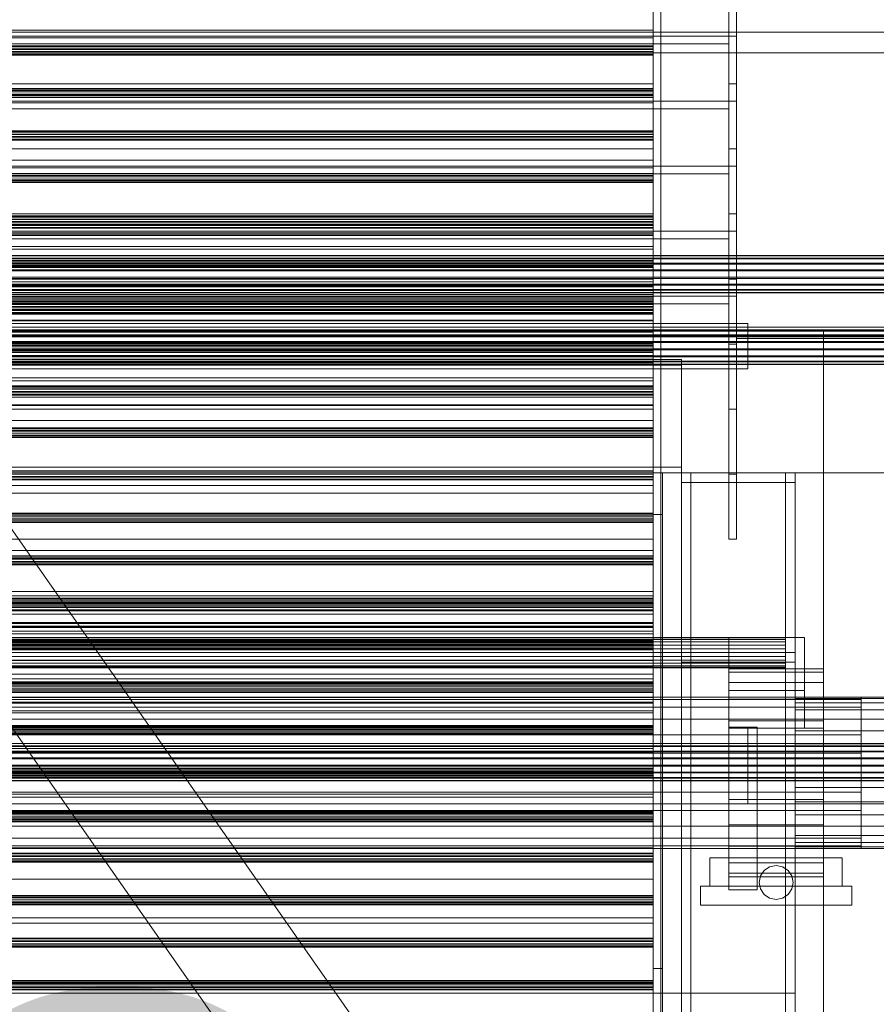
# Model space of a CAD drawing. Header units: millimetres. Extents: x -4738 to 65662, y -68080 to 6847.
# Tile 417 of 656: x 915 to 1368, y -33356 to -32835. Entities that reach past the tile are written whole.
import ezdxf

# ---------------------------------------------------------------- set-up
doc = ezdxf.new("R2010")
doc.units = ezdxf.units.MM
for name, color, linetype, lineweight in [('COTAS_O', 1, 'Continuous', 0), ('frontal_C03', 7, 'Continuous', 0), ('frontal_C03-dry', 7, 'Continuous', 0), ('frontal_secador', 7, 'Continuous', 0), ('frontal_tolva', 7, 'Continuous', 0)]:
    doc.layers.add(name, color=color, linetype=linetype, lineweight=lineweight)
doc.dimstyles.new('R19_100', dxfattribs={"dimtxt": 250, "dimasz": 150, "dimexe": 150, "dimexo": 80, "dimgap": 100, "dimtad": 1, "dimtih": 1, "dimtoh": 1, "dimdsep": 46, "dimcen": 0.09, "dimadec": 0, "dimazin": 0, "dimtfac": 1, "dimtdec": 4, "dimtofl": 0, "dimtmove": 0, "dimatfit": 3, "dimfxl": 1, "dimtolj": 1, "dimtzin": 0, "dimarcsym": 0})

# ---------------------------------------------------------------- blocks, each defined once
blk = doc.blocks.new('DIM_R31_48')
at = {"layer": 'COTAS_O'}
for p, q in [((-1725, -33700), (-1575, -33655)), ((1725, -33700), (1575, -33655)), ((-1725, -34400), (-1725, -33700)), ((-1725, -33700), (1725, -33700)), ((-1725, -33700), (-1575, -33745)), ((1725, -33700), (1575, -33745)), ((1725, -34400), (1725, -33700))]:
    blk.add_line(p, q, dxfattribs=at)
blk.add_text('3450 O', height=250, dxfattribs=at).set_placement((0, -33600))

msp = doc.modelspace()

# ---------------------------------------------------------------- linework, layer by layer
at = {"layer": 'frontal_C03'}
for p, q in [((1250, -34946.422), (1250, -32331.232)), ((1254, -32331.232), (1254, -34946.422)), ((1250, -32430.626), (1250, -35045.817)), ((1254, -35045.817), (1254, -32430.626)), ((1250, -32849.271), (-1250, -32849.271)), ((1250, -32849.587), (-1250, -32849.587)), ((1250, -32850.381), (-1250, -32850.381)), ((1250, -32850.381), (1250, -32849.271)), ((1250, -32849.271), (1250, -32849.587)), ((1250, -32849.587), (1250, -32851.145)), ((1250, -32852.268), (1250, -32850.381)), ((-1250, -32851.145), (1250, -32851.145)), ((1250, -32852.268), (-1250, -32852.268)), ((1250, -32853.033), (-1250, -32853.033)), ((1250, -32853.827), (-1250, -32853.827)), ((1250, -32854.143), (-1250, -32854.143)), ((1250, -32851.145), (1250, -32853.033)), ((1250, -32853.827), (1250, -32852.268)), ((1250, -32853.033), (1250, -32854.143)), ((1250, -32854.143), (1250, -32853.827)), ((1250, -32871.728), (-1250, -32871.728)), ((1250, -32872.045), (-1250, -32872.045)), ((1250, -32872.839), (-1250, -32872.839)), ((-1250, -32873.603), (1250, -32873.603)), ((1250, -32874.726), (-1250, -32874.726)), ((1250, -32875.49), (-1250, -32875.49)), ((1250, -32876.284), (-1250, -32876.284)), ((1250, -32876.601), (-1250, -32876.601)), ((1250, -32872.839), (1250, -32871.728)), ((1250, -32871.728), (1250, -32872.045)), ((1250, -32872.045), (1250, -32873.603)), ((1250, -32874.726), (1250, -32872.839)), ((1250, -32873.603), (1250, -32875.49)), ((1250, -32876.284), (1250, -32874.726)), ((1250, -32875.49), (1250, -32876.601)), ((1250, -32876.601), (1250, -32876.284)), ((1250, -32894.186), (-1250, -32894.186)), ((1250, -32894.503), (-1250, -32894.503)), ((1250, -32895.297), (-1250, -32895.297)), ((-1250, -32896.061), (1250, -32896.061)), ((1250, -32897.184), (-1250, -32897.184)), ((1250, -32895.297), (1250, -32894.186)), ((1250, -32894.186), (1250, -32894.503)), ((1250, -32894.503), (1250, -32896.061)), ((1250, -32897.184), (1250, -32895.297)), ((1250, -32896.061), (1250, -32897.948)), ((1250, -32898.742), (1250, -32897.184)), ((1250, -32897.948), (-1250, -32897.948)), ((1250, -32898.742), (-1250, -32898.742)), ((1250, -32899.058), (-1250, -32899.058)), ((1250, -32897.948), (1250, -32899.058)), ((1250, -32899.058), (1250, -32898.742)), ((1250, -32916.644), (-1250, -32916.644)), ((1250, -32916.96), (-1250, -32916.96)), ((1250, -32917.754), (-1250, -32917.754)), ((1250, -32917.754), (1250, -32916.644)), ((1250, -32916.644), (1250, -32916.96)), ((1250, -32916.96), (1250, -32918.518)), ((1250, -32919.641), (1250, -32917.754)), ((-1250, -32918.518), (1250, -32918.518)), ((1250, -32919.641), (-1250, -32919.641)), ((1250, -32920.405), (-1250, -32920.405)), ((1250, -32921.199), (-1250, -32921.199)), ((1250, -32921.516), (-1250, -32921.516)), ((1250, -32918.518), (1250, -32920.405)), ((1250, -32921.199), (1250, -32919.641)), ((1250, -32920.405), (1250, -32921.516)), ((1250, -32921.516), (1250, -32921.199)), ((1250, -32939.101), (-1250, -32939.101)), ((1250, -32940.212), (1250, -32939.101)), ((1250, -32939.101), (1250, -32939.418)), ((1250, -32939.418), (-1250, -32939.418)), ((1250, -32940.212), (-1250, -32940.212)), ((-1250, -32940.976), (1250, -32940.976)), ((1250, -32942.099), (-1250, -32942.099)), ((1250, -32942.863), (-1250, -32942.863)), ((1250, -32943.657), (-1250, -32943.657)), ((1250, -32943.974), (-1250, -32943.974)), ((1250, -32939.418), (1250, -32940.976)), ((1250, -32942.099), (1250, -32940.212)), ((1250, -32940.976), (1250, -32942.863)), ((1250, -32943.657), (1250, -32942.099)), ((1250, -32942.863), (1250, -32943.974)), ((1250, -32943.974), (1250, -32943.657)), ((1250, -32945.245), (-1250, -32945.245)), ((1250, -32945.539), (-1250, -32945.539)), ((1250, -32948.704), (-1250, -32948.704)), ((1250, -32949.542), (-1250, -32949.542)), ((1250, -32945.539), (1250, -32945.245)), ((1250, -32945.245), (1250, -32948.704)), ((1250, -32949.542), (1250, -32945.539)), ((1250, -32948.704), (1250, -32955.391)), ((1250, -32956.644), (1250, -32949.542)), ((1250, -32955.391), (-1250, -32955.391)), ((1250, -32956.644), (-1250, -32956.644)), ((1250, -32955.391), (1250, -32964.286)), ((1250, -32965.765), (1250, -32956.644)), ((1496, -32960.038), (-1496, -32960.038)), ((1496, -32960.156), (-1496, -32960.156)), ((1496, -32961.422), (-1496, -32961.422)), ((1496, -32961.757), (-1496, -32961.757)), ((1496, -32964.096), (-1496, -32964.096)), ((1496, -32964.598), (-1496, -32964.598)), ((1250, -32961.559), (-1250, -32961.559)), ((1250, -32961.875), (-1250, -32961.875)), ((1250, -32962.669), (-1250, -32962.669)), ((-1250, -32963.434), (1250, -32963.434)), ((-1250, -32964.286), (1250, -32964.286)), ((1250, -32964.556), (-1250, -32964.556)), ((1250, -32962.669), (1250, -32961.559)), ((1250, -32961.559), (1250, -32961.875)), ((1250, -32961.875), (1250, -32963.434)), ((1250, -32964.556), (1250, -32962.669)), ((1250, -32963.434), (1250, -32965.321)), ((1250, -32964.286), (1250, -32974.036)), ((1250, -32966.115), (1250, -32964.556)), ((-1496, -32967.655), (1496, -32967.655)), ((1496, -32968.246), (-1496, -32968.246)), ((1250, -32965.321), (-1250, -32965.321)), ((1250, -32965.765), (-1250, -32965.765)), ((1250, -32966.115), (-1250, -32966.115)), ((1250, -32966.431), (-1250, -32966.431)), ((1250, -32965.321), (1250, -32966.431)), ((1250, -32975.515), (1250, -32965.765)), ((1250, -32966.431), (1250, -32966.115)), ((1496, -32971.555), (-1496, -32971.555)), ((1496, -32972.146), (-1496, -32972.146)), ((1496, -32975.203), (-1496, -32975.203)), ((1250, -32974.036), (-1250, -32974.036)), ((1250, -32975.515), (-1250, -32975.515)), ((1250, -32974.036), (1250, -32983.156)), ((1250, -32984.41), (1250, -32975.515)), ((1496, -32975.704), (-1496, -32975.704)), ((1496, -32978.044), (-1496, -32978.044)), ((1496, -32978.379), (-1496, -32978.379)), ((1496, -32979.645), (-1496, -32979.645)), ((1496, -32979.763), (-1496, -32979.763)), ((1250, -32976.203), (-1250, -32976.203)), ((1250, -32976.579), (-1250, -32976.579)), ((1250, -32980.631), (-1250, -32980.631)), ((1250, -32976.579), (1250, -32976.203)), ((1250, -32976.203), (1250, -32980.631)), ((1250, -32981.703), (1250, -32976.579)), ((1250, -32980.631), (1250, -32989.189)), ((1250, -32981.703), (-1250, -32981.703)), ((1250, -32983.156), (-1250, -32983.156)), ((1250, -32984.017), (-1250, -32984.017)), ((1250, -32984.333), (-1250, -32984.333)), ((1250, -32984.41), (-1250, -32984.41)), ((1250, -32985.127), (-1250, -32985.127)), ((-1250, -32985.891), (1250, -32985.891)), ((1250, -32990.794), (1250, -32981.703)), ((1250, -32983.156), (1250, -32990.259)), ((1250, -32985.127), (1250, -32984.017)), ((1250, -32984.017), (1250, -32984.333)), ((1250, -32984.333), (1250, -32985.891)), ((1250, -32991.096), (1250, -32984.41)), ((1250, -32987.014), (1250, -32985.127)), ((1250, -32985.891), (1250, -32987.778)), ((1250, -32987.014), (-1250, -32987.014)), ((1250, -32987.778), (-1250, -32987.778)), ((1250, -32988.572), (-1250, -32988.572)), ((1250, -32988.889), (-1250, -32988.889)), ((1250, -32989.189), (-1250, -32989.189)), ((1250, -32990.259), (-1250, -32990.259)), ((1250, -32990.794), (-1250, -32990.794)), ((1250, -32991.096), (-1250, -32991.096)), ((1250, -32988.572), (1250, -32987.014)), ((1250, -32987.778), (1250, -32988.889)), ((1250, -32988.889), (1250, -32988.572)), ((1250, -32989.189), (1250, -33000.575)), ((1250, -32990.259), (1250, -32994.262)), ((1250, -33002.468), (1250, -32990.794)), ((1250, -32994.556), (1250, -32991.096)), ((1250, -32994.262), (-1250, -32994.262)), ((1250, -32994.556), (-1250, -32994.556)), ((1250, -32994.262), (1250, -32994.556)), ((1496, -32997.899), (-1496, -32997.899)), ((1496, -32998.017), (-1496, -32998.017)), ((1496, -32999.283), (-1496, -32999.283)), ((1496, -32999.618), (-1496, -32999.618)), ((-1250, -33000.575), (1250, -33000.575)), ((1250, -33000.575), (1250, -33013.055)), ((1496, -33001.958), (-1496, -33001.958)), ((1496, -33002.459), (-1496, -33002.459)), ((-1496, -33005.516), (1496, -33005.516)), ((1496, -33006.107), (-1496, -33006.107)), ((1250, -33002.468), (-1250, -33002.468)), ((1250, -33006.474), (-1250, -33006.474)), ((1250, -33006.791), (-1250, -33006.791)), ((1250, -33014.948), (1250, -33002.468)), ((1250, -33007.585), (1250, -33006.474)), ((1250, -33006.474), (1250, -33006.791)), ((1250, -33006.791), (1250, -33008.349)), ((1496, -33009.416), (-1496, -33009.416)), ((1496, -33010.007), (-1496, -33010.007)), ((1250, -33007.585), (-1250, -33007.585)), ((-1250, -33008.349), (1250, -33008.349)), ((1250, -33009.472), (-1250, -33009.472)), ((1250, -33010.236), (-1250, -33010.236)), ((1250, -33011.03), (-1250, -33011.03)), ((1250, -33011.346), (-1250, -33011.346)), ((1250, -33009.472), (1250, -33007.585)), ((1250, -33008.349), (1250, -33010.236)), ((1250, -33011.03), (1250, -33009.472)), ((1250, -33010.236), (1250, -33011.346)), ((1250, -33011.346), (1250, -33011.03)), ((1496, -33013.064), (-1496, -33013.064)), ((1496, -33013.566), (-1496, -33013.566)), ((1496, -33015.905), (-1496, -33015.905)), ((1496, -33016.24), (-1496, -33016.24)), ((1250, -33013.055), (-1250, -33013.055)), ((1250, -33014.948), (-1250, -33014.948)), ((1250, -33013.055), (1250, -33024.73)), ((1250, -33026.334), (1250, -33014.948)), ((1496, -33017.506), (-1496, -33017.506)), ((1496, -33017.624), (-1496, -33017.624)), ((1250, -33024.73), (-1250, -33024.73)), ((1250, -33026.334), (-1250, -33026.334)), ((1250, -33024.73), (1250, -33033.821)), ((1250, -33034.893), (1250, -33026.334)), ((1250, -33028.932), (-1250, -33028.932)), ((1250, -33029.248), (-1250, -33029.248)), ((1250, -33030.042), (-1250, -33030.042)), ((-1250, -33030.806), (1250, -33030.806)), ((1250, -33031.929), (-1250, -33031.929)), ((1250, -33032.694), (-1250, -33032.694)), ((1250, -33030.042), (1250, -33028.932)), ((1250, -33028.932), (1250, -33029.248)), ((1250, -33029.248), (1250, -33030.806)), ((1250, -33031.929), (1250, -33030.042)), ((1250, -33030.806), (1250, -33032.694)), ((1250, -33033.488), (1250, -33031.929)), ((1250, -33032.694), (1250, -33033.804)), ((1250, -33033.488), (-1250, -33033.488)), ((1250, -33033.804), (-1250, -33033.804)), ((1250, -33033.821), (-1250, -33033.821)), ((1250, -33034.893), (-1250, -33034.893)), ((1250, -33033.804), (1250, -33033.488)), ((1250, -33033.821), (1250, -33038.944)), ((1250, -33039.321), (1250, -33034.893)), ((1250, -33038.944), (-1250, -33038.944)), ((1250, -33039.321), (-1250, -33039.321)), ((1250, -33038.944), (1250, -33039.321)), ((1250, -33051.389), (-1250, -33051.389)), ((1250, -33051.706), (-1250, -33051.706)), ((1250, -33052.5), (-1250, -33052.5)), ((-1250, -33053.264), (1250, -33053.264)), ((1250, -33052.5), (1250, -33051.389)), ((1250, -33051.389), (1250, -33051.706)), ((1250, -33051.706), (1250, -33053.264)), ((1250, -33054.387), (1250, -33052.5)), ((1250, -33053.264), (1250, -33055.151)), ((1250, -33054.387), (-1250, -33054.387)), ((1250, -33055.151), (-1250, -33055.151)), ((1250, -33055.945), (-1250, -33055.945)), ((1250, -33056.262), (-1250, -33056.262)), ((1250, -33055.945), (1250, -33054.387)), ((1250, -33055.151), (1250, -33056.262)), ((1250, -33056.262), (1250, -33055.945)), ((1250, -33073.847), (-1250, -33073.847)), ((1250, -33074.164), (-1250, -33074.164)), ((1250, -33074.958), (1250, -33073.847)), ((1250, -33073.847), (1250, -33074.164)), ((1250, -33074.164), (1250, -33075.722)), ((1250, -33074.958), (-1250, -33074.958)), ((-1250, -33075.722), (1250, -33075.722)), ((1250, -33076.845), (-1250, -33076.845)), ((1250, -33077.609), (-1250, -33077.609)), ((1250, -33078.403), (-1250, -33078.403)), ((1250, -33078.719), (-1250, -33078.719)), ((1250, -33076.845), (1250, -33074.958)), ((1250, -33075.722), (1250, -33077.609)), ((1250, -33078.403), (1250, -33076.845)), ((1250, -33077.609), (1250, -33078.719)), ((1250, -33078.719), (1250, -33078.403)), ((1250, -33096.305), (-1250, -33096.305)), ((1250, -33096.621), (-1250, -33096.621)), ((1250, -33097.415), (-1250, -33097.415)), ((-1250, -33098.179), (1250, -33098.179)), ((1250, -33099.302), (-1250, -33099.302)), ((1250, -33100.066), (-1250, -33100.066)), ((1250, -33097.415), (1250, -33096.305)), ((1250, -33096.305), (1250, -33096.621)), ((1250, -33096.621), (1250, -33098.179)), ((1250, -33099.302), (1250, -33097.415)), ((1250, -33098.179), (1250, -33100.066)), ((1250, -33100.86), (1250, -33099.302)), ((1250, -33100.066), (1250, -33101.177)), ((1250, -33100.86), (-1250, -33100.86)), ((1250, -33101.177), (-1250, -33101.177)), ((1250, -33101.177), (1250, -33100.86)), ((1250, -33118.762), (-1250, -33118.762)), ((1250, -33119.079), (-1250, -33119.079)), ((1250, -33119.873), (-1250, -33119.873)), ((-1250, -33120.637), (1250, -33120.637)), ((1250, -33119.873), (1250, -33118.762)), ((1250, -33118.762), (1250, -33119.079)), ((1250, -33119.079), (1250, -33120.637)), ((1250, -33121.76), (1250, -33119.873)), ((1250, -33120.637), (1250, -33122.524)), ((1250, -33121.76), (-1250, -33121.76)), ((1250, -33122.524), (-1250, -33122.524)), ((1250, -33123.318), (-1250, -33123.318)), ((1250, -33123.635), (-1250, -33123.635)), ((1250, -33123.318), (1250, -33121.76)), ((1250, -33122.524), (1250, -33123.635)), ((1250, -33123.635), (1250, -33123.318)), ((1250, -33141.22), (-1250, -33141.22)), ((1250, -33141.536), (-1250, -33141.536)), ((1250, -33142.33), (1250, -33141.22)), ((1250, -33141.22), (1250, -33141.536)), ((1250, -33141.536), (1250, -33143.095)), ((1250, -33142.33), (-1250, -33142.33)), ((-1250, -33143.095), (1250, -33143.095)), ((1250, -33144.217), (-1250, -33144.217)), ((1250, -33144.982), (-1250, -33144.982)), ((1250, -33145.776), (-1250, -33145.776)), ((1250, -33146.092), (-1250, -33146.092)), ((1250, -33144.217), (1250, -33142.33)), ((1250, -33143.095), (1250, -33144.982)), ((1250, -33145.776), (1250, -33144.217)), ((1250, -33144.982), (1250, -33146.092)), ((1250, -33146.092), (1250, -33145.776)), ((1250, -33163.678), (-1250, -33163.678)), ((1250, -33163.994), (-1250, -33163.994)), ((1250, -33164.788), (-1250, -33164.788)), ((-1250, -33165.552), (1250, -33165.552)), ((1250, -33166.675), (-1250, -33166.675)), ((1250, -33167.439), (-1250, -33167.439)), ((1250, -33168.233), (-1250, -33168.233)), ((1250, -33164.788), (1250, -33163.678)), ((1250, -33163.678), (1250, -33163.994)), ((1250, -33163.994), (1250, -33165.552)), ((1250, -33166.675), (1250, -33164.788)), ((1250, -33165.552), (1250, -33167.439)), ((1250, -33168.233), (1250, -33166.675)), ((1250, -33167.439), (1250, -33168.55)), ((1250, -33168.55), (1250, -33168.233)), ((1250, -33168.55), (-1250, -33168.55)), ((1250, -33186.135), (-1250, -33186.135)), ((1250, -33186.452), (-1250, -33186.452)), ((1250, -33187.246), (-1250, -33187.246)), ((-1250, -33188.01), (1250, -33188.01)), ((1250, -33187.246), (1250, -33186.135)), ((1250, -33186.135), (1250, -33186.452)), ((1250, -33186.452), (1250, -33188.01)), ((1250, -33189.133), (1250, -33187.246)), ((1250, -33188.01), (1250, -33189.897)), ((1250, -33189.133), (-1250, -33189.133)), ((1250, -33189.897), (-1250, -33189.897)), ((1250, -33190.691), (-1250, -33190.691)), ((1250, -33191.007), (-1250, -33191.007)), ((1250, -33190.691), (1250, -33189.133)), ((1250, -33189.897), (1250, -33191.007)), ((1250, -33191.007), (1250, -33190.691)), ((1250, -33196.287), (-1250, -33196.287)), ((1250, -33196.664), (-1250, -33196.664)), ((1250, -33196.664), (1250, -33196.287)), ((1250, -33196.287), (1250, -33200.715)), ((1250, -33201.788), (1250, -33196.664)), ((1250, -33200.715), (-1250, -33200.715)), ((1250, -33201.788), (-1250, -33201.788)), ((1250, -33200.715), (1250, -33209.274)), ((1250, -33210.879), (1250, -33201.788)), ((1250, -33208.593), (-1250, -33208.593)), ((1250, -33208.909), (-1250, -33208.909)), ((1250, -33209.274), (-1250, -33209.274)), ((1250, -33209.703), (-1250, -33209.703)), ((1250, -33209.703), (1250, -33208.593)), ((1250, -33208.593), (1250, -33208.909)), ((1250, -33208.909), (1250, -33210.467)), ((1250, -33209.274), (1250, -33220.66)), ((1250, -33211.59), (1250, -33209.703)), ((-1250, -33210.467), (1250, -33210.467)), ((1250, -33210.879), (-1250, -33210.879)), ((1250, -33211.59), (-1250, -33211.59)), ((1250, -33212.355), (-1250, -33212.355)), ((1250, -33213.149), (-1250, -33213.149)), ((1250, -33213.465), (-1250, -33213.465)), ((1250, -33210.467), (1250, -33212.355)), ((1250, -33222.553), (1250, -33210.879)), ((1250, -33213.149), (1250, -33211.59)), ((1250, -33212.355), (1250, -33213.465)), ((1250, -33213.465), (1250, -33213.149)), ((1496, -33217.984), (-1496, -33217.984)), ((1496, -33218.102), (-1496, -33218.102)), ((1496, -33219.368), (-1496, -33219.368)), ((1496, -33219.703), (-1496, -33219.703)), ((1496, -33222.043), (-1496, -33222.043)), ((1496, -33222.544), (-1496, -33222.544)), ((-1250, -33220.66), (1250, -33220.66)), ((1250, -33222.553), (-1250, -33222.553)), ((1250, -33220.66), (1250, -33233.14)), ((1250, -33235.033), (1250, -33222.553)), ((-1496, -33225.601), (1496, -33225.601)), ((1496, -33226.192), (-1496, -33226.192)), ((1496, -33229.501), (-1496, -33229.501)), ((1496, -33230.092), (-1496, -33230.092)), ((1496, -33233.149), (-1496, -33233.149)), ((1496, -33233.65), (-1496, -33233.65)), ((1250, -33231.05), (-1250, -33231.05)), ((1250, -33231.367), (-1250, -33231.367)), ((1250, -33232.161), (-1250, -33232.161)), ((-1250, -33232.925), (1250, -33232.925)), ((1250, -33233.14), (-1250, -33233.14)), ((1250, -33234.048), (-1250, -33234.048)), ((1250, -33234.812), (-1250, -33234.812)), ((1250, -33235.033), (-1250, -33235.033)), ((1250, -33235.606), (-1250, -33235.606)), ((1250, -33232.161), (1250, -33231.05)), ((1250, -33231.05), (1250, -33231.367)), ((1250, -33231.367), (1250, -33232.925)), ((1250, -33234.048), (1250, -33232.161)), ((1250, -33232.925), (1250, -33234.812)), ((1250, -33233.14), (1250, -33244.814)), ((1250, -33235.606), (1250, -33234.048)), ((1250, -33234.812), (1250, -33235.923)), ((1250, -33246.419), (1250, -33235.033)), ((1250, -33235.923), (1250, -33235.606)), ((1496, -33235.99), (-1496, -33235.99)), ((1496, -33236.325), (-1496, -33236.325)), ((1496, -33237.591), (-1496, -33237.591)), ((1496, -33237.709), (-1496, -33237.709)), ((1250, -33235.923), (-1250, -33235.923)), ((1250, -33244.814), (-1250, -33244.814)), ((1250, -33244.814), (1250, -33253.905)), ((1250, -33246.419), (-1250, -33246.419)), ((1250, -33254.977), (1250, -33246.419)), ((1250, -33253.508), (-1250, -33253.508)), ((1250, -33253.825), (-1250, -33253.825)), ((1250, -33253.905), (-1250, -33253.905)), ((1250, -33254.619), (-1250, -33254.619)), ((1250, -33254.977), (-1250, -33254.977)), ((-1250, -33255.383), (1250, -33255.383)), ((1250, -33256.506), (-1250, -33256.506)), ((1250, -33254.619), (1250, -33253.508)), ((1250, -33253.508), (1250, -33253.825)), ((1250, -33253.825), (1250, -33255.383)), ((1250, -33253.905), (1250, -33259.029)), ((1250, -33256.506), (1250, -33254.619)), ((1250, -33259.406), (1250, -33254.977)), ((1250, -33255.383), (1250, -33257.27)), ((1250, -33258.064), (1250, -33256.506)), ((1250, -33257.27), (-1250, -33257.27)), ((1250, -33258.064), (-1250, -33258.064)), ((1250, -33258.38), (-1250, -33258.38)), ((1250, -33259.029), (-1250, -33259.029)), ((1250, -33259.406), (-1250, -33259.406)), ((1250, -33257.27), (1250, -33258.38)), ((1250, -33258.38), (1250, -33258.064)), ((1250, -33259.029), (1250, -33259.406)), ((1250, -33275.966), (-1250, -33275.966)), ((1250, -33276.282), (-1250, -33276.282)), ((1250, -33277.076), (-1250, -33277.076)), ((1250, -33277.076), (1250, -33275.966)), ((1250, -33275.966), (1250, -33276.282)), ((1250, -33276.282), (1250, -33277.84)), ((1250, -33278.963), (1250, -33277.076)), ((-1250, -33277.84), (1250, -33277.84)), ((1250, -33278.963), (-1250, -33278.963)), ((1250, -33279.727), (-1250, -33279.727)), ((1250, -33280.521), (-1250, -33280.521)), ((1250, -33280.838), (-1250, -33280.838)), ((1250, -33277.84), (1250, -33279.727)), ((1250, -33280.521), (1250, -33278.963)), ((1250, -33279.727), (1250, -33280.838)), ((1250, -33280.838), (1250, -33280.521)), ((1250, -33298.423), (-1250, -33298.423)), ((1250, -33298.74), (-1250, -33298.74)), ((1250, -33299.534), (-1250, -33299.534)), ((-1250, -33300.298), (1250, -33300.298)), ((1250, -33301.421), (-1250, -33301.421)), ((1250, -33302.185), (-1250, -33302.185)), ((1250, -33302.979), (-1250, -33302.979)), ((1250, -33303.296), (-1250, -33303.296)), ((1250, -33299.534), (1250, -33298.423)), ((1250, -33298.423), (1250, -33298.74)), ((1250, -33298.74), (1250, -33300.298)), ((1250, -33301.421), (1250, -33299.534)), ((1250, -33300.298), (1250, -33302.185)), ((1250, -33302.979), (1250, -33301.421)), ((1250, -33302.185), (1250, -33303.296)), ((1250, -33303.296), (1250, -33302.979)), ((1250, -33320.881), (-1250, -33320.881)), ((1250, -33321.197), (-1250, -33321.197)), ((1250, -33321.991), (-1250, -33321.991)), ((-1250, -33322.756), (1250, -33322.756)), ((1250, -33323.879), (-1250, -33323.879)), ((1250, -33321.991), (1250, -33320.881)), ((1250, -33320.881), (1250, -33321.197)), ((1250, -33321.197), (1250, -33322.756)), ((1250, -33323.879), (1250, -33321.991)), ((1250, -33322.756), (1250, -33324.643)), ((1250, -33325.437), (1250, -33323.879)), ((1250, -33324.643), (-1250, -33324.643)), ((1250, -33325.437), (-1250, -33325.437)), ((1250, -33325.753), (-1250, -33325.753)), ((1250, -33324.643), (1250, -33325.753)), ((1250, -33325.753), (1250, -33325.437)), ((1250, -33343.339), (-1250, -33343.339)), ((1250, -33343.655), (-1250, -33343.655)), ((1250, -33344.449), (-1250, -33344.449)), ((-1250, -33345.213), (1250, -33345.213)), ((1250, -33344.449), (1250, -33343.339)), ((1250, -33343.339), (1250, -33343.655)), ((1250, -33343.655), (1250, -33345.213)), ((1250, -33346.336), (1250, -33344.449)), ((1250, -33345.213), (1250, -33347.1)), ((1250, -33346.336), (-1250, -33346.336)), ((1250, -33347.1), (-1250, -33347.1)), ((1250, -33347.894), (-1250, -33347.894)), ((1250, -33348.211), (-1250, -33348.211)), ((1250, -33347.894), (1250, -33346.336)), ((1250, -33347.1), (1250, -33348.211)), ((1250, -33348.211), (1250, -33347.894))]:
    msp.add_line(p, q, dxfattribs=at)
at = {"layer": 'frontal_C03-dry'}
for p, q in [((1290, -32869.375), (1290, -32775.375)), ((1294, -32775.375), (1294, -32869.375)), ((1250, -32806.625), (1250, -32841)), ((1250, -32810.625), (1250, -32845)), ((1290, -32903.75), (1290, -32809.75)), ((1290, -32809.75), (1290, -32844.125)), ((1290, -32848.125), (1290, -32813.75)), ((1294, -32809.75), (1294, -32903.75)), ((1294, -32809.75), (1294, -32844.125)), ((1250, -32841), (1250, -32835)), ((1250, -32869.375), (1250, -32835)), ((1290, -32835), (1290, -32869.375)), ((1294, -32869.375), (1294, -32835)), ((1290, -32844.125), (-1290, -32844.125)), ((1250, -32841), (-1250, -32841)), ((1250, -32845), (-1250, -32845)), ((1250, -32845), (1250, -32841)), ((1250, -32841), (1250, -32875.375)), ((1250, -32845), (1250, -32879.375)), ((1290, -32844.125), (1290, -32848.125)), ((1290, -32938.125), (1290, -32844.125)), ((1294, -32844.125), (1290, -32844.125)), ((1290, -32844.125), (1290, -32878.5)), ((1294, -32844.125), (1294, -32938.125)), ((1294, -32844.125), (1294, -32878.5)), ((-1290, -32848.125), (1290, -32848.125)), ((1290, -32882.5), (1290, -32848.125)), ((-1250, -32869.375), (1250, -32869.375)), ((1250, -32875.375), (1250, -32869.375)), ((1250, -32903.75), (1250, -32869.375)), ((1294, -32869.375), (1290, -32869.375)), ((1290, -32869.375), (1290, -32903.75)), ((1294, -32903.75), (1294, -32869.375)), ((1250, -32875.375), (-1250, -32875.375)), ((1250, -32879.375), (1250, -32875.375)), ((1250, -32875.375), (1250, -32909.75)), ((1290, -32878.5), (-1290, -32878.5)), ((1250, -32879.375), (-1250, -32879.375)), ((1250, -32879.375), (1250, -32913.75)), ((1290, -32878.5), (1290, -32882.5)), ((1290, -32972.5), (1290, -32878.5)), ((1294, -32878.5), (1290, -32878.5)), ((1290, -32878.5), (1290, -32912.875)), ((1294, -32878.5), (1294, -32972.5)), ((1294, -32878.5), (1294, -32912.875)), ((-1290, -32882.5), (1290, -32882.5)), ((1290, -32916.875), (1290, -32882.5)), ((-1250, -32903.75), (1250, -32903.75)), ((1250, -32909.75), (1250, -32903.75)), ((1250, -32938.125), (1250, -32903.75)), ((1294, -32903.75), (1290, -32903.75)), ((1290, -32903.75), (1290, -32938.125)), ((1294, -32938.125), (1294, -32903.75)), ((1290, -32912.875), (-1290, -32912.875)), ((1250, -32909.75), (-1250, -32909.75)), ((1250, -32913.75), (1250, -32909.75)), ((1250, -32909.75), (1250, -32944.125)), ((1290, -32912.875), (1290, -32916.875)), ((1290, -33006.875), (1290, -32912.875)), ((1294, -32912.875), (1290, -32912.875)), ((1290, -32912.875), (1290, -32947.25)), ((1294, -32912.875), (1294, -33006.875)), ((1294, -32912.875), (1294, -32947.25)), ((-1290, -32916.875), (1290, -32916.875)), ((1250, -32913.75), (-1250, -32913.75)), ((1250, -32913.75), (1250, -32948.125)), ((1290, -32951.25), (1290, -32916.875)), ((-1250, -32938.125), (1250, -32938.125)), ((1250, -32944.125), (1250, -32938.125)), ((1250, -32972.5), (1250, -32938.125)), ((1294, -32938.125), (1290, -32938.125)), ((1290, -32938.125), (1290, -32972.5)), ((1294, -32972.5), (1294, -32938.125)), ((1250, -32944.125), (-1250, -32944.125)), ((1250, -32948.125), (1250, -32944.125)), ((1250, -32944.125), (1250, -32978.5)), ((1290, -32947.25), (-1290, -32947.25)), ((1250, -32948.125), (-1250, -32948.125)), ((1250, -32948.125), (1250, -32982.5)), ((1290, -32947.25), (1290, -32951.25)), ((1290, -33041.25), (1290, -32947.25)), ((1294, -32947.25), (1290, -32947.25)), ((1290, -32947.25), (1290, -32981.625)), ((1294, -32947.25), (1294, -33041.25)), ((1294, -32947.25), (1294, -32981.625)), ((-1290, -32951.25), (1290, -32951.25)), ((1290, -32985.625), (1290, -32951.25)), ((-1250, -32972.5), (1250, -32972.5)), ((1250, -32978.5), (1250, -32972.5)), ((1250, -33006.875), (1250, -32972.5)), ((1294, -32972.5), (1290, -32972.5)), ((1290, -32972.5), (1290, -33006.875)), ((1294, -33006.875), (1294, -32972.5)), ((1250, -32978.5), (-1250, -32978.5)), ((1250, -32982.5), (1250, -32978.5)), ((1250, -32978.5), (1250, -33012.875)), ((1290, -32981.625), (-1290, -32981.625)), ((-1290, -32985.625), (1290, -32985.625)), ((1250, -32982.5), (-1250, -32982.5)), ((1250, -32982.5), (1250, -33016.875)), ((1290, -32981.625), (1290, -32985.625)), ((1290, -33075.625), (1290, -32981.625)), ((1294, -32981.625), (1290, -32981.625)), ((1290, -32981.625), (1290, -33016)), ((1290, -33020), (1290, -32985.625)), ((1294, -32981.625), (1294, -33075.625)), ((1294, -32981.625), (1294, -33016)), ((-1250, -33006.875), (1250, -33006.875)), ((1250, -33012.875), (1250, -33006.875)), ((1250, -33041.25), (1250, -33006.875)), ((1294, -33006.875), (1290, -33006.875)), ((1290, -33006.875), (1290, -33041.25)), ((1294, -33041.25), (1294, -33006.875)), ((1290, -33016), (-1290, -33016)), ((1250, -33012.875), (-1250, -33012.875)), ((1250, -33016.875), (-1250, -33016.875)), ((1250, -33016.875), (1250, -33012.875)), ((1250, -33012.875), (1250, -33047.25)), ((1250, -33016.875), (1250, -33051.25)), ((1290, -33016), (1290, -33020)), ((1290, -33110), (1290, -33016)), ((1294, -33016), (1290, -33016)), ((1294, -33016), (1294, -33110)), ((-1290, -33020), (1290, -33020)), ((-1250, -33041.25), (1250, -33041.25)), ((1250, -33047.25), (1250, -33041.25)), ((1250, -33075.625), (1250, -33041.25)), ((1294, -33041.25), (1290, -33041.25)), ((1290, -33041.25), (1290, -33075.625)), ((1294, -33075.625), (1294, -33041.25)), ((1250, -33047.25), (-1250, -33047.25)), ((1250, -33051.25), (1250, -33047.25)), ((1250, -33047.25), (1250, -33081.625)), ((1250, -33051.25), (-1250, -33051.25)), ((1250, -33051.25), (1250, -33085.625)), ((-1250, -33075.625), (1250, -33075.625)), ((1250, -33081.625), (1250, -33075.625)), ((1250, -33110), (1250, -33075.625)), ((1294, -33075.625), (1290, -33075.625)), ((1290, -33075.625), (1290, -33110)), ((1294, -33110), (1294, -33075.625)), ((1250, -33081.625), (-1250, -33081.625)), ((1250, -33085.625), (1250, -33081.625)), ((1250, -33081.625), (1250, -33116)), ((1250, -33085.625), (-1250, -33085.625)), ((1250, -33085.625), (1250, -33120)), ((-1250, -33110), (1250, -33110)), ((1250, -33116), (1250, -33110)), ((1294, -33110), (1290, -33110)), ((1250, -33116), (-1250, -33116)), ((1250, -33120), (1250, -33116)), ((1250, -33120), (-1250, -33120))]:
    msp.add_line(p, q, dxfattribs=at)
at = {"layer": 'frontal_secador'}
for p, q in [((1300, -32996), (-1300, -32996)), ((1300, -33016), (1300, -32996)), ((1300, -32996), (1300, -33000)), ((-1400, -33000), (1400, -33000)), ((-1380, -33000), (1380, -33000)), ((-1300, -33000), (1300, -33000)), ((1250, -33000), (1400, -33000)), ((1250, -33250), (1250, -33000)), ((1294, -33000), (1400, -33000)), ((1294, -33004), (1294, -33000)), ((1300, -33000), (1300, -33020)), ((1340, -33000), (1400, -33000)), ((1340, -36000), (1340, -33000)), ((-1380, -33003), (1380, -33003)), ((1294, -33004), (1400, -33004)), ((-1300, -33016), (1300, -33016)), ((-1265, -33015), (1265, -33015)), ((1265, -33018), (1265, -33015)), ((1300, -33016), (1300, -33020)), ((1300, -33020), (-1300, -33020)), ((-1265, -33018), (1265, -33018)), ((1265, -33072), (1265, -33018)), ((-1265, -33072), (1265, -33072)), ((1265, -33075), (1265, -33072)), ((-1400, -33075), (1400, -33075)), ((-1265, -33075), (1265, -33075)), ((1250, -33075), (1255, -33075)), ((1250, -33350), (1250, -33075)), ((1255, -33350), (1255, -33075)), ((1255, -33075), (1320, -33075)), ((1265, -33075), (1270, -33075)), ((1265, -35980), (1265, -33075)), ((1265, -33075), (1325, -33075)), ((1265, -33080), (1265, -33075)), ((1270, -35980), (1270, -33075)), ((1270, -33075), (1320, -33075)), ((1320, -33075), (1325, -33075)), ((1320, -35980), (1320, -33075)), ((1320, -33350), (1320, -33075)), ((1325, -33075), (1400, -33075)), ((1325, -36000), (1325, -33075)), ((1325, -34600), (1325, -33075)), ((1325, -35980), (1325, -33075)), ((1325, -33080), (1325, -33075)), ((1325, -33350), (1325, -33075)), ((1265, -33080), (1325, -33080)), ((1265, -33080), (1270, -33080)), ((1265, -33170), (1265, -33080)), ((1270, -33170), (1270, -33080)), ((1320, -33080), (1325, -33080)), ((1320, -33170), (1320, -33080)), ((1325, -33170), (1325, -33080)), ((1250, -33337), (1250, -33097)), ((1250, -33097), (1250, -33166)), ((1250, -33097), (1255, -33097)), ((1255, -33097), (1255, -33337)), ((1255, -33166), (1255, -33097)), ((1250, -33137.611), (-1250, -33137.611)), ((1250, -33139.918), (-1250, -33139.918)), ((1250, -33139.918), (1250, -33137.611)), ((1250, -33143.65), (1250, -33139.918)), ((-1250, -33143.65), (1250, -33143.65)), ((1250, -33144), (-1250, -33144)), ((1250, -33147.382), (-1250, -33147.382)), ((1250, -33147.382), (1250, -33143.65)), ((1250, -33156), (1250, -33144)), ((1250, -33144), (1250, -33148)), ((1250, -33147.382), (1250, -33149.689)), ((-1250, -33148), (1250, -33148)), ((1250, -33149.689), (-1250, -33149.689)), ((1250, -33148), (1250, -33160)), ((1250, -33154), (-1250, -33154)), ((1250, -33154.545), (-1250, -33154.545)), ((1250, -33156), (-1250, -33156)), ((1250, -33156.144), (-1250, -33156.144)), ((1250, -33156.709), (-1250, -33156.709)), ((1250, -33156.709), (1250, -33154)), ((1250, -33154.545), (1250, -33154)), ((1250, -33156.144), (1250, -33154.545)), ((1250, -33396), (1250, -33156)), ((1250, -33156), (1250, -33162)), ((1250, -33156), (1250, -33160)), ((1250, -33158.686), (1250, -33156.144)), ((1250, -33164.651), (1250, -33156.709)), ((1320, -33162), (-1320, -33162)), ((1320, -33162.273), (-1320, -33162.273)), ((1250, -33158.686), (-1250, -33158.686)), ((1250, -33160), (-1250, -33160)), ((1250, -33162), (-1250, -33162)), ((1250, -33162), (1250, -33158.686)), ((1250, -33165.859), (1250, -33162)), ((1250, -33402), (1250, -33162)), ((1250, -33162), (1250, -33166)), ((1290, -33162), (1330, -33162)), ((1290, -33190), (1290, -33162)), ((1320, -33162.273), (1320, -33162)), ((1320, -33163.072), (1320, -33162.273)), ((1330, -33190), (1330, -33162)), ((1320, -33163.072), (-1320, -33163.072)), ((1320, -33164.343), (-1320, -33164.343)), ((1320, -33166), (-1320, -33166)), ((1320, -33167.929), (-1320, -33167.929)), ((1250, -33164.651), (-1250, -33164.651)), ((1250, -33165.859), (-1250, -33165.859)), ((-1250, -33166), (1250, -33166)), ((1250, -33177.285), (1250, -33164.651)), ((1250, -33170), (1250, -33165.859)), ((1250, -33166), (1250, -33406)), ((1255, -33166), (1250, -33166)), ((1255, -33406), (1255, -33166)), ((1320, -33164.343), (1320, -33163.072)), ((1320, -33166), (1320, -33164.343)), ((1320, -33167.929), (1320, -33166)), ((1320, -33170), (1320, -33167.929)), ((-1320, -33170), (1320, -33170)), ((1320, -33172.071), (-1320, -33172.071)), ((-1250, -33170), (1250, -33170)), ((1250, -33174.141), (1250, -33170)), ((1265, -33170), (1325, -33170)), ((1265, -33175), (1265, -33170)), ((1265, -33170), (1270, -33170)), ((1320, -33170), (1325, -33170)), ((1320, -33172.071), (1320, -33170)), ((1320, -33172.071), (1320, -33174)), ((1325, -33175), (1325, -33170)), ((1320, -33174), (-1320, -33174)), ((1320, -33175.657), (-1320, -33175.657)), ((1320, -33176.928), (-1320, -33176.928)), ((1320, -33177.727), (-1320, -33177.727)), ((1320, -33178), (-1320, -33178)), ((1250, -33174.141), (-1250, -33174.141)), ((1250, -33177.285), (-1250, -33177.285)), ((1250, -33178), (-1250, -33178)), ((1250, -33174.141), (1250, -33178)), ((1250, -33193.75), (1250, -33177.285)), ((1250, -33178), (1250, -33181.314)), ((1265, -33175), (1325, -33175)), ((1290, -33180.374), (1290, -33178.5)), ((1340, -33178.5), (1290, -33178.5)), ((1320, -33174), (1320, -33175.657)), ((1320, -33175.657), (1320, -33176.928)), ((1320, -33176.928), (1320, -33177.727)), ((1320, -33177.727), (1320, -33178)), ((1340, -33180.374), (1340, -33178.5)), ((1250, -33181.314), (-1250, -33181.314)), ((1250, -33183.856), (-1250, -33183.856)), ((1250, -33181.314), (1250, -33183.856)), ((1250, -33183.856), (1250, -33185.455)), ((1290, -33185.869), (1290, -33180.374)), ((1340, -33180.374), (1290, -33180.374)), ((1340, -33185.869), (1340, -33180.374)), ((1250, -33185.455), (-1250, -33185.455)), ((1250, -33186), (-1250, -33186)), ((1250, -33185.455), (1250, -33186)), ((1290, -33194.609), (1290, -33185.869)), ((1340, -33185.869), (1290, -33185.869)), ((1340, -33194.609), (1340, -33185.869)), ((1360, -33193.5), (-1360, -33193.5)), ((1250, -33193.75), (-1250, -33193.75)), ((1250, -33212.924), (1250, -33193.75)), ((1290, -33190), (1330, -33190)), ((1290, -33210), (1290, -33190)), ((1325, -33194.269), (1325, -33193.5)), ((1480, -33193.5), (1325, -33193.5)), ((1430, -33193.5), (1325, -33193.5)), ((1325, -33196.545), (1325, -33194.269)), ((1480, -33194.269), (1325, -33194.269)), ((1430, -33194.269), (1325, -33194.269)), ((1330, -33210), (1330, -33190)), ((1360, -33194.863), (1360, -33193.5)), ((1360, -33194.863), (-1360, -33194.863)), ((1360, -33198.859), (-1360, -33198.859)), ((1290, -33206), (1290, -33194.609)), ((1340, -33194.609), (1290, -33194.609)), ((1325, -33200.241), (1325, -33196.545)), ((1480, -33196.545), (1325, -33196.545)), ((1430, -33196.545), (1325, -33196.545)), ((1340, -33206), (1340, -33194.609)), ((1360, -33198.859), (1360, -33194.863)), ((1360, -33205.216), (1360, -33198.859)), ((1325, -33205.216), (1325, -33200.241)), ((1480, -33200.241), (1325, -33200.241)), ((1430, -33200.241), (1325, -33200.241)), ((1360, -33205.216), (-1360, -33205.216)), ((1290, -33219.265), (1290, -33206)), ((1340, -33206), (1290, -33206)), ((1290, -33209.5), (1305, -33209.5)), ((1290, -33295.5), (1290, -33209.5)), ((1305, -33295.5), (1305, -33209.5)), ((1325, -33211.277), (1325, -33205.216)), ((1480, -33205.216), (1325, -33205.216)), ((1430, -33205.216), (1325, -33205.216)), ((1340, -33219.265), (1340, -33206)), ((1360, -33213.5), (1360, -33205.216)), ((1360, -33213.5), (-1360, -33213.5)), ((1250, -33212.924), (-1250, -33212.924)), ((1250, -33233.5), (1250, -33212.924)), ((1290, -33210), (1330, -33210)), ((1300, -33210), (1340, -33210)), ((1300, -33250), (1300, -33210)), ((1325, -33218.193), (1325, -33211.277)), ((1480, -33211.277), (1325, -33211.277)), ((1430, -33211.277), (1325, -33211.277)), ((1340, -33250), (1340, -33210)), ((1360, -33223.147), (1360, -33213.5)), ((1290, -33233.5), (1290, -33219.265)), ((1340, -33219.265), (1290, -33219.265)), ((1325, -33225.696), (1325, -33218.193)), ((1480, -33218.193), (1325, -33218.193)), ((1430, -33218.193), (1325, -33218.193)), ((1340, -33233.5), (1340, -33219.265)), ((1360, -33223.147), (-1360, -33223.147)), ((1360, -33233.5), (1360, -33223.147)), ((1325, -33233.5), (1325, -33225.696)), ((1480, -33225.696), (1325, -33225.696)), ((1430, -33225.696), (1325, -33225.696)), ((-1360, -33233.5), (1360, -33233.5)), ((-1250, -33233.5), (1250, -33233.5)), ((1250, -33254.076), (1250, -33233.5)), ((1290, -33233.5), (1290, -33247.735)), ((1290, -33233.5), (1340, -33233.5)), ((1325, -33233.5), (1325, -33241.304)), ((1325, -33233.5), (1480, -33233.5)), ((1325, -33233.5), (1430, -33233.5)), ((1340, -33247.735), (1340, -33233.5)), ((1360, -33243.853), (1360, -33233.5)), ((1360, -33243.853), (-1360, -33243.853)), ((1325, -33241.304), (1325, -33248.807)), ((1480, -33241.304), (1325, -33241.304)), ((1430, -33241.304), (1325, -33241.304)), ((1360, -33243.853), (1360, -33253.5)), ((-1400, -33250), (1400, -33250)), ((-1250, -33250), (1250, -33250)), ((1250, -33250), (1400, -33250)), ((1250, -33255), (1250, -33250)), ((1290, -33247.735), (1290, -33261)), ((1340, -33247.735), (1290, -33247.735)), ((1300, -33250), (1340, -33250)), ((1325, -33248.807), (1325, -33255.723)), ((1480, -33248.807), (1325, -33248.807)), ((1430, -33248.807), (1325, -33248.807)), ((1340, -33247.735), (1340, -33261)), ((1360, -33253.5), (-1360, -33253.5)), ((1250, -33254.076), (-1250, -33254.076)), ((-1250, -33255), (1250, -33255)), ((1250, -33254.076), (1250, -33273.25)), ((1250, -33345), (1250, -33255)), ((1325, -33255.723), (1325, -33261.784)), ((1480, -33255.723), (1325, -33255.723)), ((1430, -33255.723), (1325, -33255.723)), ((1360, -33253.5), (1360, -33261.784)), ((1360, -33261.784), (-1360, -33261.784)), ((1290, -33261), (1290, -33272.391)), ((1340, -33261), (1290, -33261)), ((1325, -33261.784), (1325, -33266.759)), ((1480, -33261.784), (1325, -33261.784)), ((1430, -33261.784), (1325, -33261.784)), ((1340, -33261), (1340, -33272.391)), ((1360, -33261.784), (1360, -33268.141)), ((1325, -33266.759), (1325, -33270.455)), ((1480, -33266.759), (1325, -33266.759)), ((1430, -33266.759), (1325, -33266.759)), ((1360, -33268.141), (-1360, -33268.141)), ((1360, -33272.137), (-1360, -33272.137)), ((1325, -33270.455), (1325, -33272.731)), ((1480, -33270.455), (1325, -33270.455)), ((1430, -33270.455), (1325, -33270.455)), ((1360, -33268.141), (1360, -33272.137)), ((1360, -33272.137), (1360, -33273.5)), ((1360, -33273.5), (-1360, -33273.5)), ((1250, -33273.25), (-1250, -33273.25)), ((1250, -33273.25), (1250, -33289.715)), ((1290, -33272.391), (1290, -33281.131)), ((1340, -33272.391), (1290, -33272.391)), ((1325, -33272.731), (1325, -33273.5)), ((1480, -33272.731), (1325, -33272.731)), ((1430, -33272.731), (1325, -33272.731)), ((1480, -33273.5), (1325, -33273.5)), ((1430, -33273.5), (1325, -33273.5)), ((1340, -33272.391), (1340, -33281.131)), ((1280, -33278.5), (1350, -33278.5)), ((1280, -33293.5), (1280, -33278.5)), ((1290, -33281.131), (1290, -33286.626)), ((1340, -33281.131), (1290, -33281.131)), ((1311.556, -33283.185), (1315, -33282.5)), ((1315, -33282.5), (1318.444, -33283.185)), ((1340, -33281.131), (1340, -33286.626)), ((1350, -33293.5), (1350, -33278.5)), ((1290, -33286.626), (1290, -33288.5)), ((1340, -33286.626), (1290, -33286.626)), ((1306.685, -33288.056), (1308.636, -33285.136)), ((1308.636, -33285.136), (1311.556, -33283.185)), ((1318.444, -33283.185), (1321.364, -33285.136)), ((1321.364, -33285.136), (1323.315, -33288.056)), ((1340, -33286.626), (1340, -33288.5)), ((1250, -33289.715), (-1250, -33289.715)), ((1250, -33289.715), (1250, -33302.349)), ((1340, -33288.5), (1290, -33288.5)), ((1306, -33291.5), (1306.685, -33288.056)), ((1306.685, -33294.944), (1306, -33291.5)), ((1323.315, -33288.056), (1324, -33291.5)), ((1324, -33291.5), (1323.315, -33294.944)), ((1275, -33293.5), (1355, -33293.5)), ((1275, -33303.5), (1275, -33293.5)), ((1280, -33293.5), (1350, -33293.5)), ((1290, -33295.5), (1305, -33295.5)), ((1308.636, -33297.864), (1306.685, -33294.944)), ((1311.556, -33299.815), (1308.636, -33297.864)), ((1321.364, -33297.864), (1318.444, -33299.815)), ((1323.315, -33294.944), (1321.364, -33297.864)), ((1355, -33303.5), (1355, -33293.5)), ((1250, -33302.349), (-1250, -33302.349)), ((1250, -33302.349), (1250, -33310.291)), ((1275, -33303.5), (1355, -33303.5)), ((1315, -33300.5), (1311.556, -33299.815)), ((1318.444, -33299.815), (1315, -33300.5)), ((1250, -33310.291), (-1250, -33310.291)), ((1250, -33313), (-1250, -33313)), ((1250, -33310.291), (1250, -33313)), ((1250, -33406), (1250, -33337)), ((1250, -33337), (1255, -33337)), ((1255, -33337), (1255, -33406)), ((-1250, -33345), (1250, -33345)), ((1250, -33350), (1250, -33345)), ((-1250, -33350), (1250, -33350)), ((1250, -33350), (1255, -33350)), ((1255, -33350), (1320, -33350)), ((1320, -33350), (1325, -33350))]:
    msp.add_line(p, q, dxfattribs=at)
at = {"layer": 'frontal_tolva'}
for p, q in [((1769.584, -34332.806), (722.584, -32835.806)), ((-1821.5, -32842), (1821.5, -32842)), ((-1821.5, -32853), (1821.5, -32853)), ((1720.416, -34367.194), (673.416, -32870.194))]:
    msp.add_line(p, q, dxfattribs=at)

# ---------------------------------------------------------------- dimensions: what is measured, and where the dimension line sits
at = {"layer": 'COTAS_O'}
dim = msp.add_aligned_dim(p1=(-1725, -34400), p2=(1725, -34400), distance=700, text='<> O', dimstyle='R19_100', dxfattribs=at)
dim.commit()
dim.dimension.update_dxf_attribs({"geometry": 'DIM_R31_48', "text_midpoint": (0, -33700)})

doc.saveas('drawing.dxf')
